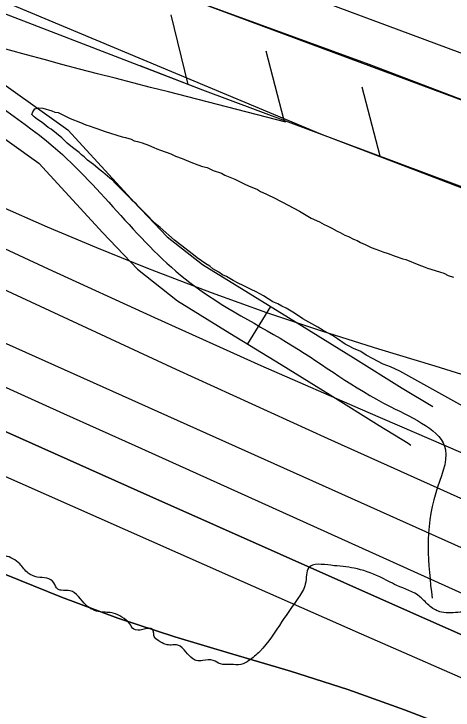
# Model space of a CAD drawing. Extents: x 3297772 to 3335630, y 634068 to 659439.
# Drawn here: x 3320966.6 to 3321266.5, y 648652.7 to 649127.8 of the extents above; entities that cross this region are included whole.
import ezdxf

# ---------------------------------------------------------------- set-up
doc = ezdxf.new("R2010")
doc.units = 0
for name, color, linetype in [('V-FLOD-BASE', 7, 'Continuous'), ('V-LEVE-TOET', 7, 'Continuous'), ('V-RIVR-EDGE', 7, 'Continuous'), ('V-ROAD-CNTR', 7, 'Continuous'), ('V-RRAP-FSHR', 7, 'Continuous'), ('V-SITE-VEGE', 7, 'Continuous'), ('V-SURV-LINE', 7, 'Continuous'), ('V-TOPO-DPTH', 7, 'Continuous'), ('V-TOPO-MAJR', 7, 'Continuous'), ('V-TOPO-MINR', 7, 'Continuous'), ('V-TOPO-WATR', 7, 'Continuous')]:
    doc.layers.add(name, color=color, linetype=linetype)

msp = doc.modelspace()

# ---------------------------------------------------------------- linework, layer by layer
at = {"layer": 'V-FLOD-BASE'}
msp.add_lwpolyline([(3320834.26, 649259.03), (3320936.6, 649198.14), (3320958.8, 649186.44), (3321030.88, 649158.51), (3321209.1, 649093.41), (3321335.83, 649045.33), (3321587.71, 648952.31), (3321799.18, 648876.38), (3321931.46, 648825.96), (3322089.87, 648768.62), (3322132.63, 648753.91), (3322177.75, 648741.59), (3322252.92, 648723.95), (3322539.32, 648664.35), (3322669.86, 648637.62)], dxfattribs=at)
at = {"layer": 'V-LEVE-TOET'}
msp.add_lwpolyline([(3322802.45, 648543.76), (3322504.13, 648613.54), (3322326.91, 648650.21), (3322150.46, 648690.05), (3321993.67, 648742.66), (3321846.35, 648796.92), (3321620.61, 648880.65), (3321466.18, 648934.86), (3321176.25, 649045.78), (3320901.31, 649160.76)], dxfattribs=at)
at = {"layer": 'V-RIVR-EDGE'}
msp.add_spline([(3325218.57, 647808.42), (3325203.46, 647813.5), (3325198.82, 647817.39), (3325198.44, 647821.66), (3325187.97, 647821.68), (3325177.5, 647822.1), (3325171.69, 647824.05), (3325169.75, 647826.77), (3325162, 647826.4), (3325149.59, 647828.76), (3325140.29, 647829.17), (3325137.18, 647828.79), (3325136.79, 647825.69), (3325136.78, 647824.14), (3325132.51, 647821.82), (3325129.02, 647821.83), (3325127.86, 647824.16), (3325132.53, 647829.58), (3325132.94, 647837.33), (3325131.79, 647841.99), (3325126.36, 647844.33), (3325115.9, 647846.29), (3325106.2, 647847.09), (3325105.04, 647845.54), (3325104.63, 647838.18), (3325102.68, 647834.69), (3325096.86, 647832.77), (3325093.37, 647831.61), (3325087.16, 647829.69), (3325076.3, 647828.55), (3325066.21, 647826.64), (3325049.92, 647824.35), (3325032.08, 647824.01), (3325003.78, 647829.12), (3324997.97, 647833.01), (3324991.4, 647840.78), (3324987.53, 647845.84), (3324982.89, 647849.34), (3324975.91, 647849.35), (3324972.03, 647847.81), (3324965.42, 647843.18), (3324958.05, 647842.03), (3324949.91, 647841.27), (3324936.72, 647840.14), (3324920.04, 647841.35), (3324905.71, 647846.43), (3324889.82, 647849.57), (3324875.08, 647848.83), (3324865.77, 647850.4), (3324860.74, 647853.13), (3324851.06, 647859.36), (3324839.44, 647862.88), (3324818.5, 647866.03), (3324798.34, 647868.8), (3324778.18, 647870.4), (3324775.46, 647868.46), (3324772.73, 647862.65), (3324770.79, 647859.56), (3324768.85, 647859.95), (3324763.81, 647863.06), (3324760.33, 647866.95), (3324757.63, 647871.22), (3324751.05, 647876.67), (3324746.4, 647877.07), (3324742.52, 647875.53), (3324737.08, 647872.44), (3324727.37, 647867.81), (3324721.55, 647865.11), (3324719.22, 647865.5), (3324713.02, 647866.68), (3324709.55, 647874.83), (3324707.62, 647878.72), (3324701.81, 647879.89), (3324692.1, 647876.04), (3324677.35, 647870.65), (3324668.04, 647868.34), (3324656.8, 647869.15), (3324647.88, 647869.56), (3324639.35, 647871.9), (3324632.76, 647873.08), (3324626.55, 647872.32), (3324619.96, 647871.56), (3324607.16, 647871.6), (3324590.87, 647871.25), (3324576.14, 647871.28), (3324570.32, 647872.07), (3324569.17, 647875.96), (3324569.57, 647880.22), (3324571.9, 647883.32), (3324575.4, 647885.25), (3324575.41, 647889.51), (3324575.42, 647895.72), (3324569.22, 647897.67), (3324561.85, 647894.98), (3324554.48, 647894.22), (3324542.85, 647896.19), (3324535.1, 647897.37), (3324528.11, 647895.45), (3324523.84, 647893.13), (3324522.67, 647891.19), (3324519.55, 647883.06), (3324509.46, 647882.7), (3324492.42, 647889.33), (3324480.41, 647894.79), (3324468.78, 647896.37), (3324459.86, 647895.62), (3324448.24, 647900.69), (3324440.49, 647904.2), (3324428.86, 647906.94), (3324420.33, 647907.74), (3324412.96, 647907.37), (3324410.24, 647904.66), (3324408.29, 647898.46), (3324402.85, 647895.37), (3324399.36, 647895.38), (3324394.71, 647897.72), (3324383.48, 647903.95), (3324379.22, 647904.73), (3324376.88, 647901.25), (3324369.51, 647898.17), (3324358.64, 647893.93), (3324344.29, 647893.96), (3324343.91, 647899.78), (3324336.17, 647906), (3324329.59, 647908.74), (3324316.41, 647911.48), (3324299.73, 647908.42), (3324286.92, 647905.35), (3324277.99, 647900.33), (3324272.17, 647899.18), (3324267.13, 647899.97), (3324255.12, 647903.1), (3324236.13, 647909.74), (3324212.5, 647921.43), (3324194.69, 647931.17), (3324170.67, 647940.93), (3324157.1, 647944.06), (3324143.53, 647945.26), (3324132.67, 647942.96), (3324107.85, 647941.86), (3324093.11, 647942.67), (3324067.92, 647949.33), (3324044.28, 647956.75), (3324030.72, 647962.6), (3324012.51, 647967.69), (3323987.32, 647974.34), (3323973.36, 647974.77), (3323957.46, 647974.03), (3323939.62, 647974.46), (3323927.21, 647974.11), (3323910.54, 647976.86), (3323899.29, 647975.34), (3323883, 647974.99), (3323876.8, 647977.33), (3323862.47, 647981.63), (3323849.68, 647985.16), (3323818.66, 647988.72), (3323789.2, 647992.67), (3323773.3, 647995.43), (3323757.03, 648000.51), (3323734.94, 648005.99), (3323718.27, 648010.3), (3323696.18, 648015.4), (3323679.12, 648016.99), (3323663.61, 648017.03), (3323657.02, 648019.76), (3323642.3, 648026.78), (3323627.97, 648033.4), (3323611.7, 648038.87), (3323593.87, 648041.63), (3323570.22, 648045.57), (3323555.1, 648046.38), (3323540.37, 648050.68), (3323538.43, 648051.46), (3323538.44, 648054.95), (3323539.23, 648059.22), (3323541.95, 648062.31), (3323541.96, 648064.25), (3323540.8, 648066.97), (3323533.05, 648070.87), (3323517.16, 648072.07), (3323498.93, 648072.12), (3323496.61, 648073.67), (3323495.85, 648081.04), (3323491.97, 648082.22), (3323478.41, 648084.19), (3323450.11, 648090.85), (3323432.28, 648092.83), (3323403.59, 648094.84), (3323380.71, 648098), (3323368.69, 648098.81), (3323353.57, 648099.23), (3323347.37, 648099.64), (3323336.52, 648105.48), (3323328.77, 648106.27), (3323323.34, 648105.9), (3323319.07, 648103.97), (3323316.35, 648101.26), (3323316.34, 648096.61), (3323318.65, 648090.01), (3323319.79, 648082.64), (3323316.68, 648078.77), (3323310.85, 648074.13), (3323301.15, 648072.6), (3323296.5, 648073.39), (3323276.74, 648078.87), (3323173.25, 648103.17), (3323102.32, 648118.47), (3323032.56, 648135.32), (3322992.64, 648144.72), (3322982.95, 648148.24), (3322976.75, 648148.64), (3322965.89, 648148.67), (3322944.19, 648156.86), (3322932.96, 648160.38), (3322908.15, 648166.65), (3322894.97, 648167.84), (3322884.89, 648168.65), (3322875.98, 648172.55), (3322862.41, 648176.07), (3322822.49, 648183.92), (3322787.22, 648191.38), (3322755.05, 648197.28), (3322723.26, 648205.11), (3322696.52, 648211.77), (3322642.25, 648220.44), (3322622.87, 648224.36), (3322615.9, 648226.32), (3322605.04, 648228.28), (3322594.58, 648230.64), (3322571.71, 648236.51), (3322537.61, 648245.13), (3322514.75, 648253.71), (3322468.26, 648273.61), (3322427.59, 648292.32), (3322340.81, 648329.38), (3322272.63, 648357.47), (3322225.75, 648375.81), (3322200.18, 648384.79), (3322182.74, 648390.65), (3322164.15, 648399.62), (3322139.74, 648411.31), (3322110.68, 648420.69), (3322079.68, 648428.91), (3322057.2, 648435.17), (3322046.74, 648439.08), (3322039.38, 648444.14), (3322027.76, 648448.43), (3322007.61, 648454.3), (3322001.79, 648453.93), (3321994.42, 648453.17), (3321987.06, 648455.13), (3321962.26, 648462.55), (3321937.07, 648469.6), (3321904.9, 648479.37), (3321775.11, 648526.23), (3321746.82, 648537.55), (3321725.13, 648545.36), (3321695.29, 648555.51), (3321674.37, 648562.93), (3321654.6, 648567.25), (3321638.33, 648574.27), (3321616.25, 648582.85), (3321593.77, 648590.28), (3321563.93, 648597.72), (3321553.46, 648600.07), (3321537.2, 648609.42), (3321528.31, 648619.91), (3321520.58, 648631.57), (3321516.33, 648639.33), (3321509.38, 648650.6), (3321498.55, 648660.71), (3321481.89, 648669.28), (3321466.4, 648677.46), (3321442.38, 648686.83), (3321419.9, 648691.15), (3321410.99, 648695.44), (3321405.57, 648701.27), (3321396.29, 648711.37), (3321390.87, 648714.1), (3321380.41, 648718), (3321372.27, 648719.19), (3321368.39, 648718.81), (3321365.67, 648717.27), (3321362.94, 648713.01), (3321359.45, 648713.01), (3321353.64, 648713.8), (3321348.21, 648714.98), (3321346.67, 648717.7), (3321345.9, 648721.58), (3321346.3, 648727.01), (3321343.99, 648731.28), (3321334.3, 648734.79), (3321316.86, 648738.71), (3321300.96, 648737.2), (3321295.52, 648734.5), (3321293.96, 648732.57), (3321293.17, 648727.14), (3321291.23, 648724.43), (3321279.2, 648719.81), (3321271.44, 648719.44), (3321258.64, 648719.47), (3321250.9, 648723.37), (3321243.93, 648729.98), (3321228.05, 648737.77), (3321216.43, 648743.62), (3321198.99, 648749.48), (3321183.1, 648751.46), (3321167.97, 648749.94), (3321165.62, 648738.7), (3321160.94, 648729.41), (3321149.65, 648713.15), (3321134.48, 648692.63), (3321127.09, 648686.44), (3321121.66, 648683.74), (3321114.68, 648683.76), (3321107.7, 648684.16), (3321102.66, 648686.5), (3321095.68, 648686.52), (3321091.03, 648686.53), (3321088.71, 648687.7), (3321084.06, 648692.37), (3321078.65, 648697.03), (3321073.99, 648697.05), (3321070.5, 648697.44), (3321065.08, 648700.17), (3321062.37, 648702.89), (3321061.99, 648705.61), (3321061.22, 648707.55), (3321054.63, 648707.56), (3321048.42, 648707.97), (3321045.72, 648711.46), (3321040.3, 648716.13), (3321034.49, 648718.86), (3321025.57, 648719.66), (3321015.89, 648724.33), (3321005.05, 648734.06), (3320998.85, 648734.46), (3320996.53, 648735.24), (3320993.82, 648739.51), (3320989.18, 648742.63), (3320982.59, 648743.42), (3320976.39, 648746.15), (3320970.59, 648752.37), (3320960.52, 648757.82), (3320956.64, 648757.83), (3320947.72, 648759.02), (3320946.95, 648761.73), (3320946.57, 648764.84), (3320942.7, 648767.56), (3320934.95, 648770.3), (3320924.1, 648771.87), (3320920.23, 648775.37), (3320912.09, 648778.5), (3320897.76, 648785.9), (3320896.22, 648789.78), (3320893.13, 648794.44), (3320889.25, 648795.62), (3320884.6, 648796.4), (3320881.11, 648797.58), (3320862.91, 648805.38), (3320847.8, 648812.39), (3320842.77, 648817.45), (3320836.57, 648818.63), (3320830.76, 648820.19), (3320826.5, 648825.24), (3320819.15, 648829.92), (3320803.65, 648834.61), (3320793.58, 648839.67), (3320776.92, 648849.02), (3320771.5, 648853.3), (3320760.65, 648856.04), (3320749.42, 648860.34), (3320736.25, 648868.13), (3320718.43, 648875.93), (3320709.14, 648882.54), (3320686.3, 648897.72), (3320680.1, 648902), (3320679.72, 648905.11), (3320678.57, 648907.44), (3320673.14, 648909.39), (3320661.52, 648912.91), (3320654.55, 648918.74), (3320646.8, 648923.41), (3320633.25, 648931.59), (3320622.02, 648938.6), (3320618.93, 648943.65), (3320612.35, 648949.48), (3320604.22, 648954.54), (3320589.89, 648960.01), (3320587.96, 648963.89), (3320587.19, 648968.55), (3320584.87, 648970.1), (3320578.67, 648970.12), (3320573.25, 648974.01), (3320563.57, 648980.24), (3320553.11, 648984.53), (3320551.96, 648989.58), (3320550.02, 648991.13), (3320542.66, 648994.64), (3320531.05, 649003.2), (3320513.24, 649013.72), (3320491.17, 649030.45), (3320479.56, 649039.78), (3320469.49, 649044.46), (3320459.03, 649049.53), (3320439.66, 649058.49), (3320419.14, 649068.63), (3320387.38, 649084.99), (3320358.71, 649098.64), (3320329.66, 649112.67), (3320309.52, 649121.64), (3320303.33, 649128.25), (3320299.08, 649136.4), (3320294.87, 649157.74), (3320287.18, 649185.68), (3320281.39, 649196.56), (3320261.27, 649214.83), (3320236.89, 649233.51), (3320205.13, 649251.42), (3320185.38, 649260.39), (3320169.87, 649264.31), (3320153.59, 649265.51), (3320141.57, 649265.54), (3320140.78, 649262.05), (3320138.07, 649260.9), (3320121.4, 649262.88), (3320111.71, 649266.39), (3320105.12, 649267.57), (3320069.84, 649273.09), (3320030.3, 649276.68), (3320003.16, 649279.46), (3319994.24, 649281.03), (3319968.68, 649293.12), (3319954.35, 649300.52), (3319947, 649307.91), (3319942.75, 649316.06), (3319939.27, 649319.95), (3319925.32, 649326.19), (3319916.42, 649332.8), (3319902.88, 649344.08), (3319895.92, 649356.12), (3319890.9, 649361.56), (3319878.89, 649368.96), (3319867.68, 649380.62), (3319857.22, 649388.4), (3319842.13, 649398.52), (3319804.97, 649427.7), (3319784.84, 649444.04), (3319765.49, 649458.44), (3319745.36, 649472.45), (3319727.94, 649484.51), (3319715.15, 649490.75), (3319707.4, 649492.71), (3319699.26, 649492.73), (3319693.07, 649497.78), (3319686.11, 649507.11), (3319684.19, 649514.48), (3319685.37, 649523.01), (3319686.94, 649528.05), (3319686.95, 649531.54), (3319683.47, 649537.36), (3319667.99, 649550.59), (3319643.21, 649567.32), (3319619.59, 649580.95), (3319582.79, 649599.27), (3319539.41, 649620.32), (3319489.06, 649645.65), (3319431.73, 649672.94), (3319424.37, 649676.06), (3319400.75, 649690.08), (3319353.51, 649718.51), (3319331.83, 649732.91), (3319320.98, 649736.43), (3319284.57, 649756.29), (3319248.15, 649767.24), (3319225.29, 649775.44), (3319198.94, 649786.75), (3319166.78, 649795.37), (3319135, 649805.14), (3319105.55, 649812.58), (3319083.46, 649820.39), (3319064.48, 649829.36), (3319021.88, 649851.57), (3318999.41, 649860.54), (3318976.95, 649873.01), (3318954.49, 649885.86), (3318919.23, 649898.36), (3318896.38, 649910.05), (3318886.7, 649916.66), (3318877.01, 649920.18), (3318873.13, 649919.41), (3318866.16, 649922.14), (3318862.68, 649927.19), (3318859.2, 649930.31), (3318854.94, 649933.03), (3318837.89, 649939.67)], degree=3, dxfattribs=at)
at = {"layer": 'V-ROAD-CNTR'}
msp.add_line((3321141.83, 648928.12), (3321126.16, 648902.54), dxfattribs=at)
for points in [[(3320759.68, 649305.77), (3320765.67, 649294.7), (3320772.55, 649284.85), (3320786.83, 649271.7), (3320807.99, 649256.33), (3320815.79, 649249.37), (3320821.72, 649241.43), (3320838.68, 649210.21), (3320856.06, 649177.97), (3320879.81, 649134.11), (3320905.4, 649089.53), (3320923.23, 649068.9), (3320983.51, 649025.95), (3321027.32, 648978.27), (3321050.98, 648953.47), (3321078.24, 648932.06), (3321114, 648909.99), (3321149.06, 648888.51), (3321182.55, 648867.73), (3321216.12, 648846.85), (3321235.93, 648834.83), (3321237.65, 648833.45)], [(3320846.94, 649257.79), (3320847.05, 649257.65), (3320865.06, 649224.49), (3320882.46, 649192.23), (3320906.02, 649148.72), (3320929.98, 649106.96), (3320943.57, 649091.24), (3321003.48, 649048.56), (3321049.22, 648998.77), (3321071.2, 648975.74), (3321095.44, 648956.7), (3321129.72, 648935.55), (3321164.81, 648914.04), (3321198.38, 648893.21), (3321231.82, 648872.41), (3321252.68, 648859.76)]]:
    msp.add_lwpolyline(points, dxfattribs=at)
msp.add_spline([(3320680.11, 649539.26), (3320675.21, 649494.39), (3320704.25, 649438.12), (3320746.9, 649360.89), (3320778.46, 649302.59), (3320834.38, 649249.54), (3320869.26, 649185.1), (3320917.69, 649098.24), (3320993.5, 649037.25), (3321086.84, 648944.38), (3321156.94, 648901.27), (3321223.97, 648859.63), (3321261.39, 648830.29), (3321254.65, 648800.85), (3321252.19, 648728.95)], degree=3, dxfattribs=at)
at = {"layer": 'V-RRAP-FSHR'}
for p, q in [((3321085.68, 649079.72), (3321073.96, 649127.12)), ((3321151.22, 649055.12), (3321138.98, 649102.39)), ((3321216.79, 649030.62), (3321204.55, 649077.9))]:
    msp.add_line(p, q, dxfattribs=at)
for points in [[(3320929.18, 649140.15), (3321095.41, 649075.97)], [(3321052.58, 649092.51), (3321095.41, 649075.97)], [(3321095.41, 649075.97), (3321361.82, 648976.45)]]:
    msp.add_lwpolyline(points, dxfattribs=at)
at = {"layer": 'V-SITE-VEGE'}
for points in [[(3321273.27, 648860.15), (3321230.18, 648884.06), (3321223.84, 648886.91), (3321218.83, 648888.72), (3321211.43, 648892.62), (3321207.2, 648894.96), (3321203.5, 648897.3), (3321198.48, 648899.37), (3321195.57, 648900.93), (3321192.93, 648902.49), (3321187.64, 648906.14), (3321184.2, 648908.22), (3321180.77, 648910.04), (3321177.06, 648912.12), (3321174.15, 648913.94), (3321163.85, 648919.66), (3321158.29, 648923.57), (3321155.91, 648924.87), (3321152.47, 648926.95), (3321149.57, 648928.25), (3321146.93, 648929.81), (3321143.49, 648931.37), (3321137.15, 648935.27), (3321132.12, 648938.13), (3321128.69, 648939.69), (3321123.14, 648942.54), (3321119.71, 648944.1), (3321116.27, 648945.92), (3321111.78, 648948.52), (3321109.14, 648949.82), (3321106.49, 648951.64), (3321102.53, 648953.72), (3321100.41, 648955.55), (3321097.76, 648957.11), (3321091.68, 648961.28), (3321089.29, 648963.37), (3321085.33, 648966.23), (3321076.32, 648973.28), (3321066.52, 648981.9), (3321063.88, 648983.98), (3321061.22, 648986.6), (3321058.04, 648990), (3321051.41, 648996.54), (3321050.08, 648998.11), (3321047.7, 649000.2), (3321045.31, 649002.81), (3321035.77, 649012.22), (3321033.91, 649014.31), (3321032.06, 649015.62), (3321027.29, 649019.8), (3321025.44, 649021.1), (3321020.93, 649025.02), (3321016.96, 649027.89), (3321014.58, 649030.24), (3321012.73, 649031.54), (3321011.14, 649033.11), (3321008.49, 649035.2), (3321006.64, 649036.5), (3321002.93, 649039.63), (3320999.22, 649043.29), (3320992.07, 649049.04), (3320989.95, 649050.34), (3320985.98, 649053.73), (3320982.81, 649055.81), (3320980.42, 649057.64), (3320978.83, 649059.21), (3320979.61, 649061.06), (3320980.91, 649062.91), (3320983.28, 649063.72)], [(3320983.28, 649063.72), (3320986.44, 649063.48), (3320992.5, 649061.68), (3320994.62, 649060.64), (3320996.73, 649060.39), (3321004.92, 649056.5), (3321012.04, 649053.65), (3321015.74, 649052.1), (3321018.64, 649051.07), (3321021.28, 649050.3), (3321023.13, 649049.52), (3321028.94, 649047.45), (3321040.55, 649043.85), (3321042.92, 649043.34), (3321046.62, 649042.31), (3321048.73, 649041.27), (3321051.1, 649040.76), (3321054.27, 649039.73), (3321058.49, 649038.18), (3321062.19, 649036.63), (3321064.3, 649035.59), (3321066.68, 649034.82), (3321073.8, 649032.24), (3321076.97, 649030.68), (3321081.46, 649029.13), (3321087.53, 649026.54), (3321092.28, 649024.73), (3321095.45, 649023.7), (3321098.62, 649022.93), (3321102.58, 649020.85), (3321108.39, 649019.05), (3321110.76, 649017.76), (3321117.37, 649014.9), (3321124.23, 649011.53), (3321126.87, 649010.5), (3321132.95, 649007.91), (3321135.06, 649006.6), (3321138.76, 649005.05), (3321140.87, 649003.75), (3321143.51, 649002.71), (3321150.12, 648999.34), (3321161.75, 648993.1), (3321169.68, 648988.42), (3321175.23, 648985.83), (3321178.4, 648984.01), (3321180.51, 648983.23), (3321183.68, 648981.67), (3321187.38, 648979.59), (3321189.5, 648978.56), (3321192.67, 648976.73), (3321195.04, 648975.96), (3321198.48, 648974.14), (3321201.12, 648973.11), (3321203.23, 648971.81), (3321206.4, 648970.51), (3321210.63, 648968.44), (3321213.8, 648967.14), (3321216.18, 648966.37), (3321218.55, 648965.33), (3321222.24, 648964.31), (3321227, 648962.5), (3321232.27, 648960.69), (3321234.38, 648960.18), (3321243.1, 648956.55), (3321246.79, 648955.26), (3321249.17, 648954.23), (3321257.35, 648951.65), (3321260.25, 648950.88), (3321263.16, 648949.32), (3321266.85, 648948.04)]]:
    msp.add_lwpolyline(points, dxfattribs=at)
at = {"layer": 'V-SURV-LINE'}
for points in [[(3320977.72, 649210.56), (3322145.38, 648776.82)], [(3322134.93, 648748.7), (3320967.27, 649182.44)]]:
    msp.add_lwpolyline(points, dxfattribs=at)
at = {"layer": 'V-TOPO-DPTH'}
for points in [[(3321314.02, 648744.85), (3320961.48, 648902.58), (3320943.16, 648910.78), (3320924.83, 648919), (3320906.52, 648927.23), (3320888.2, 648935.47), (3320868.4, 648944.39), (3320859.99, 648948.17), (3320851.58, 648951.95), (3320843.17, 648955.73), (3320834.76, 648959.5), (3320823.17, 648964.69), (3320820.55, 648965.86), (3320817.94, 648967.05), (3320815.33, 648968.25), (3320812.73, 648969.46), (3320796.77, 648976.92), (3320786.2, 648981.87), (3320775.63, 648986.85), (3320765.09, 648991.87), (3320754.55, 648996.9), (3320489.78, 649123.88)], [(3320626.71, 648988.67), (3320756.85, 648932.96), (3320774.65, 648925.29), (3320792.43, 648917.57), (3320810.18, 648909.77), (3320827.9, 648901.92), (3320970.45, 648838.36), (3321059.44, 648798.72), (3321148.45, 648759.11), (3321237.48, 648719.55), (3321326.52, 648680.04), (3321652.35, 648535.57), (3321657.2, 648533.45), (3321662.08, 648531.39), (3321666.98, 648529.4), (3321671.91, 648527.45), (3321708.08, 648513.47), (3321731.18, 648504.78), (3321754.38, 648496.36), (3321777.73, 648488.36), (3321801.17, 648480.64), (3322239.56, 648340.6)], [(3320626.71, 648988.67), (3320756.85, 648932.96), (3320774.65, 648925.29), (3320792.43, 648917.57), (3320810.18, 648909.77), (3320827.9, 648901.92), (3320970.45, 648838.36), (3321059.44, 648798.72), (3321148.45, 648759.11), (3321237.48, 648719.55), (3321326.52, 648680.04), (3321652.35, 648535.57), (3321657.2, 648533.45), (3321662.08, 648531.39), (3321666.98, 648529.4), (3321671.91, 648527.45), (3321708.08, 648513.47), (3321731.18, 648504.78), (3321754.38, 648496.36), (3321777.73, 648488.36), (3321801.17, 648480.64), (3322239.56, 648340.6)], [(3320625.59, 648880.93), (3320707.19, 648850.5), (3320728.37, 648842.44), (3320749.48, 648834.2), (3320770.48, 648825.67), (3320791.4, 648816.96), (3320960.8, 648745.13), (3320998.99, 648729.81), (3321037.54, 648715.49), (3321076.61, 648702.68), (3321116.04, 648690.88), (3321155.51, 648679.19), (3321194.69, 648666.65), (3321233.43, 648652.82), (3321271.89, 648638.13)], [(3321271.89, 648638.13), (3321233.43, 648652.82), (3321194.69, 648666.65), (3321155.51, 648679.19), (3321116.04, 648690.88), (3321076.61, 648702.68), (3321037.54, 648715.49), (3320998.99, 648729.81), (3320960.8, 648745.13), (3320791.4, 648816.96), (3320770.48, 648825.67), (3320749.48, 648834.2), (3320728.37, 648842.44), (3320707.19, 648850.5), (3320625.59, 648880.93)]]:
    msp.add_lwpolyline(points, dxfattribs=at)
at = {"layer": 'V-TOPO-MAJR'}
msp.add_lwpolyline([(3321311.79, 648869.37), (3321254.27, 648887.33), (3321215.92, 648898.88), (3321177.56, 648910.97), (3321139.41, 648923.69), (3321101.6, 648937.35), (3321064.01, 648951.65), (3321056.96, 648954.44), (3321023.18, 648968.12), (3320989.57, 648982.18), (3320956.2, 648996.83), (3320923.01, 649011.87), (3320875.71, 649033.8), (3320866.34, 649038.26), (3320857.03, 649042.85), (3320847.81, 649047.63), (3320838.66, 649052.53), (3320809.63, 649068.47), (3320786.14, 649081.64), (3320762.81, 649095.09), (3320739.72, 649108.95), (3320716.79, 649123.09), (3320577.09, 649211)], dxfattribs=at)
at = {"layer": 'V-TOPO-MINR'}
for points in [[(3321152.29, 649053.79), (3321072.09, 649074.49), (3321059.97, 649077.61), (3321047.85, 649080.74), (3321035.73, 649083.87), (3321023.61, 649087), (3321011.49, 649090.15), (3320999.39, 649093.34), (3320987.3, 649096.58), (3320975.22, 649099.86), (3320928.58, 649112.63), (3320913.27, 649117.53), (3320898.32, 649123.25), (3320883.9, 649130.21), (3320869.84, 649138), (3320840.76, 649155.74), (3320812.57, 649173.26), (3320784.57, 649191.06), (3320756.87, 649209.32), (3320729.35, 649227.86), (3320586.25, 649325.98)], [(3321884.94, 648555.11), (3321854.54, 648563.73), (3321824.26, 648572.73), (3321794.16, 648582.32), (3321764.18, 648592.29), (3321722.08, 648606.75), (3321713.27, 648609.88), (3321704.51, 648613.12), (3321695.82, 648616.53), (3321687.17, 648620.06), (3321494.33, 648701.11), (3321389.55, 648745.81), (3321285.09, 648791.26), (3321181.13, 648837.84), (3321077.51, 648885.17), (3320898.2, 648968.24), (3320866.15, 648983.31), (3320834.2, 648998.61), (3320802.43, 649014.27), (3320770.77, 649030.16), (3320548.83, 649143.07)], [(3321314.02, 648744.85), (3320961.48, 648902.58), (3320943.16, 648910.78), (3320924.83, 648919), (3320906.52, 648927.23), (3320888.2, 648935.47), (3320868.4, 648944.39), (3320859.99, 648948.17), (3320851.58, 648951.95), (3320843.17, 648955.73), (3320834.76, 648959.5), (3320823.17, 648964.69), (3320820.55, 648965.86), (3320817.94, 648967.05), (3320815.33, 648968.25), (3320812.73, 648969.46), (3320796.77, 648976.92), (3320786.2, 648981.87), (3320775.63, 648986.85), (3320765.09, 648991.87), (3320754.55, 648996.9), (3320489.78, 649123.88)], [(3321281.76, 648824.19), (3321208.51, 648855.68), (3321135.47, 648887.65), (3321062.75, 648920.35), (3320990.25, 648953.53), (3320886.79, 649001.5), (3320866.26, 649011.22), (3320845.84, 649021.16), (3320825.58, 649031.44), (3320805.43, 649041.94), (3320688.74, 649103.95), (3320655.34, 649122.02)], [(3321353.28, 648695.84), (3321098.3, 648810.96), (3321049.5, 648832.97), (3321000.68, 648854.94), (3320951.85, 648876.87), (3320903, 648898.76), (3320835.7, 648928.89), (3320820.5, 648935.71), (3320805.3, 648942.55), (3320790.11, 648949.41), (3320774.93, 648956.29), (3320589.06, 649040.72)], [(3321922.92, 648410.36), (3321854.86, 648434.9), (3321787.01, 648460.05), (3321682.64, 648499.51), (3321667.17, 648505.47), (3321651.76, 648511.57), (3321636.42, 648517.87), (3321621.14, 648524.31), (3321472.39, 648588.08), (3321382.85, 648626.65), (3321293.39, 648665.43), (3321204.07, 648704.53), (3321114.85, 648743.83), (3320788.68, 648888.17), (3320784.02, 648890.21), (3320779.35, 648892.21), (3320774.66, 648894.16), (3320769.95, 648896.09), (3320751.61, 648903.48), (3320737.68, 648908.95), (3320723.69, 648914.26), (3320709.61, 648919.33), (3320695.47, 648924.24), (3320411.13, 649020.15)], [(3321271.89, 648638.13), (3321233.43, 648652.82), (3321194.69, 648666.65), (3321155.51, 648679.19), (3321116.04, 648690.88), (3321076.61, 648702.68), (3321037.54, 648715.49), (3320998.99, 648729.81), (3320960.8, 648745.13), (3320791.4, 648816.96), (3320770.48, 648825.67), (3320749.48, 648834.2), (3320728.37, 648842.44), (3320707.19, 648850.5), (3320625.59, 648880.93)]]:
    msp.add_lwpolyline(points, dxfattribs=at)
at = {"layer": 'V-TOPO-WATR'}
msp.add_lwpolyline([(3322239.56, 648340.6), (3321801.17, 648480.64), (3321777.73, 648488.36), (3321754.38, 648496.36), (3321731.18, 648504.78), (3321708.08, 648513.47), (3321671.91, 648527.45), (3321666.98, 648529.4), (3321662.08, 648531.39), (3321657.2, 648533.45), (3321652.35, 648535.57), (3321326.52, 648680.04), (3321237.48, 648719.55), (3321148.45, 648759.11), (3321059.44, 648798.72), (3320970.45, 648838.36), (3320827.9, 648901.92), (3320810.18, 648909.77), (3320792.43, 648917.57), (3320774.65, 648925.29), (3320756.85, 648932.96), (3320626.71, 648988.67)], dxfattribs=at)

doc.saveas('drawing.dxf')
